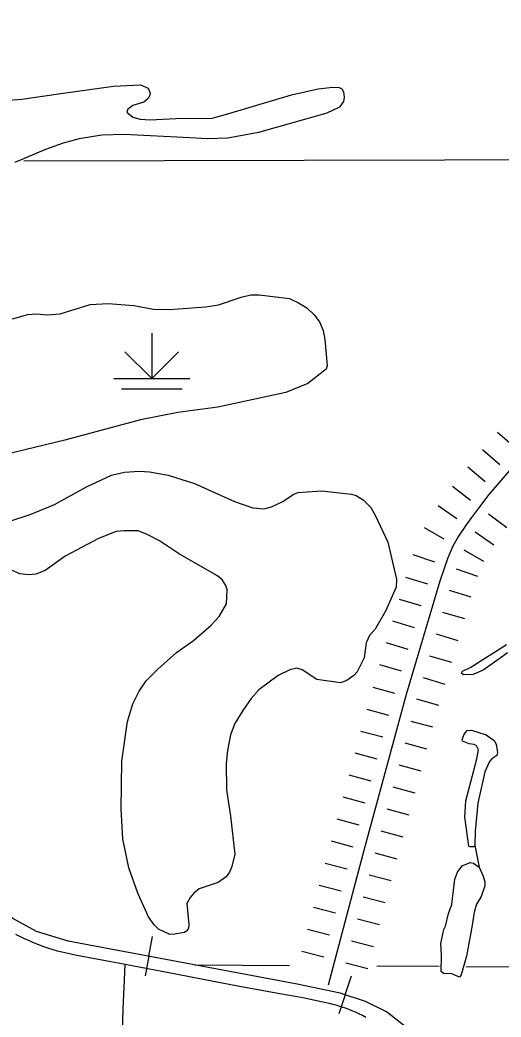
# Model space of a CAD drawing. Extents: x -19 to 366, y -4 to 359.
# Drawn here: x 142.647 to 143.248, y 199.977 to 201.221 of the extents above; entities that cross this region are included whole.
import ezdxf

# ---------------------------------------------------------------- set-up
doc = ezdxf.new("R2010")
doc.units = 0
for name, color, linetype in [('Level 10', 7, 'Continuous'), ('Level 29', 7, 'Continuous'), ('Level 31', 7, 'Continuous'), ('Level 35', 7, 'Continuous'), ('Level 40', 7, 'Continuous'), ('Level 44', 7, 'Continuous'), ('Level 47', 7, 'Continuous'), ('Level 5', 7, 'Continuous'), ('Level 60', 7, 'Continuous'), ('Level 9', 7, 'Continuous')]:
    doc.layers.add(name, color=color, linetype=linetype)

msp = doc.modelspace()

# ---------------------------------------------------------------- linework, layer by layer
at = {"layer": 'Level 10'}
for points in [[(142.7786, 200.0423), (142.7162, 200.0541), (142.7107, 200.0552), (142.7052, 200.0564), (142.6997, 200.0577), (142.6943, 200.0592), (142.6889, 200.0607), (142.6835, 200.0624), (142.6781, 200.0642), (142.6728, 200.0662), (142.6676, 200.0682), (142.6624, 200.0703), (142.6572, 200.0726), (142.6521, 200.075), (142.6496, 200.0762), (142.6447, 200.0786), (142.6422, 200.0798)], [(143.0792, 199.9764), (143.0749, 199.9786), (143.0705, 199.9807), (143.0661, 199.9827), (143.0616, 199.9846), (143.0571, 199.9864), (143.0526, 199.9881), (143.0479, 199.9896), (143.0433, 199.991), (143.0386, 199.9924), (143.0339, 199.9936), (143.0292, 199.9946), (143.0197, 199.9967), (143.0102, 199.9987), (143.0006, 200.0006), (142.9911, 200.0023), (142.9815, 200.004), (142.9719, 200.0056), (142.9192, 200.0155), (142.889, 200.0211), (142.8439, 200.0299), (142.7786, 200.0423)]]:
    msp.add_lwpolyline(points, dxfattribs=at)
at = {"layer": 'Level 29'}
for p, q in [((143.2435, 200.7068), (143.2651, 200.6883)), ((143.225, 200.6852), (143.2466, 200.6667)), ((143.2065, 200.6637), (143.2281, 200.6452)), ((143.2065, 200.6637), (143.2281, 200.6452)), ((143.1873, 200.6394), (143.2099, 200.6222)), ((143.1696, 200.6155), (143.1927, 200.599)), ((143.2325, 200.605), (143.2551, 200.5878)), ((143.152, 200.5877), (143.1767, 200.5738)), ((143.152, 200.5877), (143.1767, 200.5738)), ((143.2159, 200.5826), (143.239, 200.5661)), ((143.1379, 200.554), (143.1649, 200.545)), ((143.2015, 200.5599), (143.2263, 200.546)), ((143.2015, 200.5599), (143.2263, 200.546)), ((143.1919, 200.5361), (143.2188, 200.5272)), ((143.1289, 200.5258), (143.1561, 200.5176)), ((143.1833, 200.5095), (143.2105, 200.5013)), ((143.1207, 200.4986), (143.1479, 200.4904)), ((143.1207, 200.4986), (143.1479, 200.4904)), ((143.1751, 200.4822), (143.2023, 200.4741)), ((143.1751, 200.4822), (143.2023, 200.4741)), ((143.1125, 200.4714), (143.1397, 200.4632)), ((143.1669, 200.455), (143.1942, 200.4469)), ((143.1044, 200.4442), (143.1316, 200.436)), ((143.0962, 200.4169), (143.1234, 200.4088)), ((143.0962, 200.4169), (143.1234, 200.4088)), ((143.1588, 200.4278), (143.186, 200.4197)), ((143.1506, 200.4006), (143.1778, 200.3925)), ((143.1506, 200.4006), (143.1778, 200.3925)), ((143.0878, 200.3886), (143.1152, 200.3812)), ((143.1426, 200.3738), (143.17, 200.3663)), ((143.0803, 200.3612), (143.1077, 200.3538)), ((143.1352, 200.3463), (143.1626, 200.3389)), ((143.0729, 200.3338), (143.1003, 200.3264)), ((143.0729, 200.3338), (143.1003, 200.3264)), ((143.1277, 200.3189), (143.1551, 200.3115)), ((143.1277, 200.3189), (143.1551, 200.3115)), ((143.0654, 200.3064), (143.0929, 200.2989)), ((143.1203, 200.2915), (143.1477, 200.2841)), ((143.058, 200.279), (143.0854, 200.2715)), ((143.1128, 200.2641), (143.1402, 200.2566)), ((143.0506, 200.2516), (143.078, 200.2441)), ((143.0506, 200.2516), (143.078, 200.2441)), ((143.1054, 200.2367), (143.1328, 200.2292)), ((143.1054, 200.2367), (143.1328, 200.2292)), ((143.0431, 200.2241), (143.0705, 200.2167)), ((143.0979, 200.2093), (143.1254, 200.2018)), ((143.0357, 200.1967), (143.0631, 200.1893)), ((143.0905, 200.1818), (143.1179, 200.1744)), ((143.0283, 200.169), (143.0558, 200.1617)), ((143.0283, 200.169), (143.0558, 200.1617)), ((143.0832, 200.1545), (143.1107, 200.1472)), ((143.0832, 200.1545), (143.1107, 200.1472)), ((143.021, 200.1415), (143.0485, 200.1343)), ((143.0759, 200.127), (143.1034, 200.1197)), ((143.0138, 200.1141), (143.0412, 200.1068)), ((143.0687, 200.0995), (143.0961, 200.0923)), ((143.0065, 200.0866), (143.0339, 200.0793)), ((143.0065, 200.0866), (143.0339, 200.0793)), ((143.0614, 200.0721), (143.0889, 200.0648)), ((143.0614, 200.0721), (143.0889, 200.0648)), ((142.9992, 200.0592), (143.0267, 200.0519)), ((143.0541, 200.0446), (143.0816, 200.0373))]:
    msp.add_line(p, q, dxfattribs=at)
msp.add_lwpolyline([(143.2791, 200.6828), (143.2328, 200.6289), (143.2213, 200.6137), (143.2111, 200.6003), (143.2037, 200.5899), (143.1948, 200.5769), (143.1879, 200.5647), (143.1816, 200.5501), (143.1718, 200.5208), (143.1294, 200.3793), (143.0753, 200.18), (143.032, 200.0166)], dxfattribs=at)
at = {"layer": 'Level 31'}
msp.add_lwpolyline([(142.7636, 199.6153), (142.7623, 199.6242), (142.763, 199.6358), (142.7656, 199.6899), (142.7661, 199.727), (142.7677, 199.762), (142.7694, 199.811), (142.7707, 199.843), (142.7729, 199.8982), (142.7735, 199.9134), (142.7751, 199.9546), (142.7761, 199.9869), (142.7773, 200.0136), (142.7786, 200.0423)], dxfattribs=at)
at = {"layer": 'Level 35'}
for points in [[(142.6125, 200.5888), (142.6598, 200.6042), (142.6905, 200.6167), (142.7304, 200.6388), (142.7615, 200.6532), (142.7777, 200.6569), (142.7966, 200.6584), (142.809, 200.6572), (142.8325, 200.6532), (142.8654, 200.643), (142.9153, 200.6204), (142.9381, 200.6123), (142.9518, 200.611), (142.9614, 200.6138), (142.9756, 200.6205), (142.9886, 200.6292), (142.9942, 200.6314), (143.0239, 200.6335), (143.0613, 200.6295), (143.0672, 200.6277), (143.0757, 200.6225), (143.0853, 200.6129), (143.0917, 200.6017), (143.0936, 200.5971), (143.1038, 200.576)], [(142.9043, 200.5155), (142.9001, 200.522), (142.8941, 200.5275), (142.8465, 200.5544), (142.8214, 200.5713), (142.8061, 200.5792), (142.7948, 200.5836), (142.7775, 200.5838), (142.7675, 200.5828), (142.7452, 200.5743), (142.7039, 200.5519), (142.6789, 200.534), (142.6669, 200.5297), (142.6578, 200.5287), (142.647, 200.5299), (142.6283, 200.5384), (142.6214, 200.5399), (142.6055, 200.54), (142.5946, 200.5431), (142.5831, 200.5498), (142.5805, 200.5565), (142.5803, 200.5632), (142.5834, 200.5728)], [(143.1038, 200.576), (143.1066, 200.5695), (143.1175, 200.5235), (143.117, 200.5133), (143.1037, 200.4836), (143.0908, 200.4611), (143.0838, 200.4531), (143.0797, 200.4437), (143.0771, 200.425), (143.0683, 200.4077), (143.0641, 200.4032), (143.0556, 200.3968), (143.0475, 200.3939), (143.0182, 200.3982)], [(143.0182, 200.3982), (142.9998, 200.41), (142.9931, 200.4121), (142.9842, 200.4101), (142.9697, 200.4032), (142.9454, 200.3853), (142.9358, 200.3744), (142.9255, 200.3596), (142.9156, 200.343), (142.9103, 200.3292), (142.9064, 200.3097), (142.9046, 200.2934), (142.9051, 200.2602), (142.9103, 200.2275), (142.9155, 200.18), (142.912, 200.1649), (142.909, 200.1577), (142.9047, 200.1516), (142.8946, 200.1447), (142.871, 200.137), (142.8643, 200.1315), (142.8597, 200.1262), (142.8558, 200.1183), (142.8583, 200.0922), (142.8577, 200.0876), (142.8555, 200.0842), (142.8528, 200.0824), (142.8401, 200.0801), (142.8344, 200.0797), (142.8202, 200.0865), (142.8149, 200.0917), (142.8079, 200.1017), (142.7945, 200.1315), (142.7833, 200.163), (142.7757, 200.1992), (142.7738, 200.2363), (142.7743, 200.2963), (142.7817, 200.3459), (142.7881, 200.3677), (142.7963, 200.3837), (142.805, 200.3966), (142.8193, 200.4109), (142.8426, 200.4319), (142.8638, 200.4468), (142.8861, 200.466), (142.8962, 200.4769), (142.905, 200.4924), (142.906, 200.5099), (142.9043, 200.5155)], [(143.2126, 200.2782), (143.2179, 200.2991), (143.22, 200.3103), (143.2175, 200.3154), (143.2146, 200.317), (143.2082, 200.3179), (143.1999, 200.3213), (143.1995, 200.3228), (143.2019, 200.3297), (143.2056, 200.3346), (143.211, 200.3349), (143.2293, 200.329), (143.2393, 200.3219), (143.2419, 200.3176), (143.2436, 200.3072), (143.2428, 200.3032), (143.2364, 200.2992), (143.2335, 200.2956), (143.2279, 200.2829)], [(143.2279, 200.2829), (143.2192, 200.2439), (143.2156, 200.2087), (143.2154, 200.191), (143.2135, 200.1893), (143.2097, 200.1892), (143.2078, 200.1901), (143.2029, 200.2263), (143.2039, 200.2465), (143.2126, 200.2782)], [(143.2154, 200.191), (143.2209, 200.1639)], [(143.1825, 200.106), (143.1867, 200.1173), (143.1905, 200.1489), (143.1936, 200.1578), (143.1995, 200.1655), (143.2096, 200.1696), (143.2138, 200.169), (143.2209, 200.1639), (143.2258, 200.1528), (143.2278, 200.1457), (143.2279, 200.1406), (143.2232, 200.1273), (143.2176, 200.1177), (143.2144, 200.1077), (143.2122, 200.0915), (143.2049, 200.0526)], [(143.2049, 200.0526), (143.1984, 200.0295), (143.1962, 200.0267), (143.1904, 200.0289), (143.1866, 200.0308), (143.176, 200.0311), (143.1734, 200.0338), (143.1735, 200.0538), (143.1727, 200.0687), (143.1765, 200.0859), (143.1787, 200.0902), (143.1825, 200.106)]]:
    msp.add_lwpolyline(points, dxfattribs=at)
at = {"layer": 'Level 40'}
for p, q in [((142.8082, 200.0527), (142.8128, 200.0773)), ((142.8082, 200.0527), (142.8036, 200.0281)), ((143.0534, 200.0046), (143.0614, 200.0283)), ((143.0534, 200.0046), (143.0455, 199.9809))]:
    msp.add_line(p, q, dxfattribs=at)
msp.add_lwpolyline([(143.1282, 199.9651), (143.105, 199.9834), (143.0789, 199.9961), (143.0472, 200.0067), (142.9936, 200.018), (142.7075, 200.0716), (142.6681, 200.0835), (142.6385, 200.0998), (142.6054, 200.123), (142.5208, 200.19), (142.2735, 200.3888), (142.1882, 200.4636), (142.0705, 200.5764), (141.9521, 200.6962), (141.9289, 200.7266), (141.9084, 200.7597), (141.8929, 200.7879), (141.8408, 200.9395), (141.7943, 201.0784), (141.783, 201.1313), (141.7816, 201.1545), (141.7816, 201.1806), (141.7894, 201.2159), (141.7992, 201.2441)], dxfattribs=at)
msp.add_lwpolyline([(143.1282, 199.9651), (143.105, 199.9834), (143.0789, 199.9961), (143.0472, 200.0067), (142.9936, 200.018), (142.7075, 200.0716), (142.6681, 200.0835), (142.6385, 200.0998), (142.6054, 200.123), (142.5208, 200.19), (142.2735, 200.3888), (142.1882, 200.4636), (142.0705, 200.5764), (141.9521, 200.6962), (141.9289, 200.7266), (141.9084, 200.7597), (141.8929, 200.7879), (141.8408, 200.9395), (141.7943, 201.0784), (141.783, 201.1313), (141.7816, 201.1545), (141.7816, 201.1806), (141.7894, 201.2159), (141.7992, 201.2441)], dxfattribs=at)
at = {"layer": 'Level 44'}
for p, q in [((142.8118, 200.8306), (142.8118, 200.7738)), ((142.8118, 200.7738), (142.7784, 200.8073)), ((142.8118, 200.7738), (142.8453, 200.8073)), ((142.7645, 200.7738), (142.8592, 200.7738)), ((142.774, 200.7609), (142.8497, 200.7609))]:
    msp.add_line(p, q, dxfattribs=at)
at = {"layer": 'Level 47'}
for points in [[(142.6275, 201.1208), (142.6495, 201.1224), (142.7011, 201.13), (142.764, 201.1387), (142.7979, 201.1405), (142.8075, 201.1364), (142.8098, 201.1299), (142.8091, 201.1262), (142.8073, 201.1233), (142.8018, 201.119), (142.7881, 201.1146), (142.7818, 201.1101), (142.7809, 201.1062), (142.7883, 201.1002), (142.7973, 201.0978), (142.8099, 201.0969), (142.8419, 201.0986), (142.8872, 201.099), (142.904, 201.1033), (142.9863, 201.1279), (143.0198, 201.1353), (143.038, 201.1374), (143.046, 201.1373), (143.0492, 201.1355), (143.0511, 201.1319), (143.0522, 201.1249), (143.0513, 201.1198), (143.0462, 201.1128), (143.0306, 201.1053), (142.9453, 201.0811), (142.9068, 201.0739), (142.8814, 201.073), (142.8593, 201.0744), (142.7772, 201.0786), (142.7496, 201.0776), (142.7212, 201.0732), (142.7011, 201.0678), (142.679, 201.0599), (142.6408, 201.0434)], [(142.6381, 200.8485), (142.6571, 200.8538), (142.6679, 200.8545), (142.6812, 200.8534), (142.6973, 200.8546), (142.7351, 200.8662), (142.7573, 200.8674), (142.7894, 200.8652), (142.8142, 200.8604), (142.834, 200.8602), (142.879, 200.8633), (142.8954, 200.866), (142.9234, 200.8754), (142.9355, 200.8782), (142.9461, 200.8784), (142.984, 200.8736), (142.9952, 200.8684), (143.0056, 200.8619), (143.0148, 200.8535), (143.0213, 200.8447), (143.0258, 200.8337), (143.0279, 200.8226), (143.0308, 200.7898), (143.0298, 200.7856), (143.0067, 200.7678), (142.9793, 200.7564), (142.8945, 200.7383), (142.8442, 200.7315), (142.7978, 200.7224), (142.7034, 200.6968)], [(142.7034, 200.6968), (142.6277, 200.6786), (142.5934, 200.6696), (142.5525, 200.6616), (142.5303, 200.6552), (142.5207, 200.654), (142.5078, 200.6538), (142.4934, 200.6517), (142.4805, 200.648), (142.4657, 200.6415), (142.4547, 200.6351), (142.4419, 200.6247), (142.4294, 200.6128), (142.4182, 200.5999), (142.4094, 200.5854), (142.3949, 200.5322), (142.3931, 200.5233)]]:
    msp.add_lwpolyline(points, dxfattribs=at)
at = {"layer": 'Level 5'}
for points in [[(142.6522, 201.0457), (143.3527, 201.0471)], [(142.8655, 200.042), (142.9837, 200.0413)], [(143.0928, 200.0407), (143.1709, 200.0402)], [(143.2044, 200.04), (143.3819, 200.039)]]:
    msp.add_lwpolyline(points, dxfattribs=at)
at = {"layer": 'Level 60'}
for points in [[(146.7783, 1.697), (146.5788, 10.3131), (146.3785, 18.9294), (146.1776, 27.5458), (145.9759, 36.1624), (145.7736, 44.7791), (145.5705, 53.396), (145.3668, 62.013), (145.1624, 70.6301), (144.9572, 79.2474), (144.7514, 87.8648), (144.5449, 96.4823), (144.3377, 105.1), (144.1299, 113.7179), (143.9213, 122.3359), (143.712, 130.954), (143.5021, 139.5723), (143.2915, 148.1907), (143.0802, 156.8092), (142.8682, 165.4279), (142.6555, 174.0468), (142.4422, 182.6658), (142.2282, 191.2849), (142.0135, 199.9042), (141.7981, 208.5236), (141.582, 217.1432), (141.3653, 225.7629), (141.1479, 234.3828), (140.9298, 243.0028), (140.711, 251.623), (140.4916, 260.2433), (140.2715, 268.8638), (140.0508, 277.4844), (139.8293, 286.1051), (139.6072, 294.726), (139.3845, 303.3471), (139.161, 311.9683), (138.937, 320.5896), (138.7122, 329.2111), (138.4868, 337.8328), (138.2607, 346.4546)], [(0, 198.1326), (7.1014, 198.137), (14.2028, 198.1503), (21.3042, 198.1724), (28.4055, 198.2034), (35.5068, 198.2433), (42.6081, 198.292), (49.7092, 198.3496), (56.8103, 198.4161), (63.9113, 198.4913), (71.0123, 198.5755), (78.1131, 198.6685), (85.2137, 198.7704), (92.3143, 198.8811), (99.4147, 199.0007), (106.5149, 199.1291), (113.615, 199.2664), (120.7149, 199.4126), (127.8146, 199.5676), (134.9141, 199.7315), (142.0135, 199.9042), (149.1125, 200.0858), (156.2114, 200.2762), (163.31, 200.4755), (170.4084, 200.6837), (177.5065, 200.9007), (184.6043, 201.1265), (191.7018, 201.3612), (198.799, 201.6048), (205.896, 201.8572), (212.9926, 202.1185), (220.0888, 202.3886), (227.1848, 202.6676), (234.2803, 202.9554), (241.3755, 203.2521), (248.4704, 203.5576), (255.5648, 203.872), (262.6589, 204.1952), (269.7525, 204.5273), (276.8457, 204.8682), (283.9385, 205.218), (291.0309, 205.5766), (298.1228, 205.9441), (305.2142, 206.3204), (312.3051, 206.7056), (319.3956, 207.0996), (326.4856, 207.5024), (333.5751, 207.9141), (340.664, 208.3347)]]:
    msp.add_spline(points, degree=3, dxfattribs=at)
at = {"layer": 'Level 9'}
msp.add_lwpolyline([(143.2562, 200.4313), (143.2442, 200.4226), (143.2256, 200.4099), (143.2133, 200.4042), (143.201, 200.4038), (143.1988, 200.4059), (143.1999, 200.4087), (143.2102, 200.4136), (143.2548, 200.4417)], dxfattribs=at)

doc.saveas('drawing.dxf')
